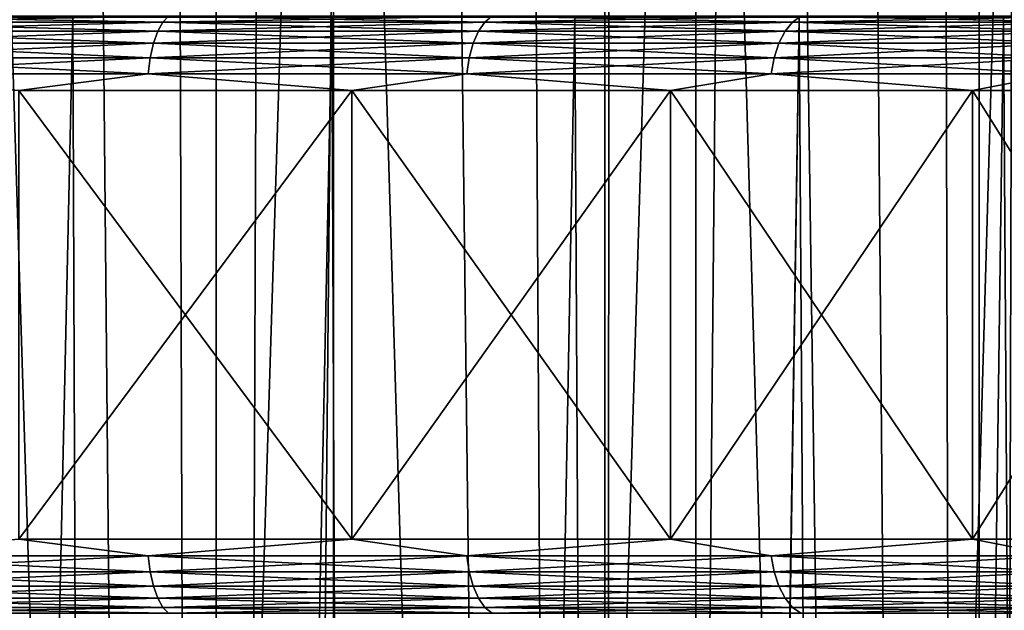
# Model space of a CAD drawing. Header units: metres. Extents: x -24 to 24, y -69 to 184.
# Tile 259 of 656: x 6.46 to 11.62, y -8.25 to -5.15. Entities that reach past the tile are written whole.
import ezdxf

# ---------------------------------------------------------------- set-up
doc = ezdxf.new("R2010")
doc.units = ezdxf.units.M
for name, color, linetype in [('152', 7, 'CONTINUOUS'), ('153', 7, 'CONTINUOUS'), ('154', 7, 'CONTINUOUS'), ('156', 7, 'CONTINUOUS'), ('194', 7, 'CONTINUOUS'), ('195', 7, 'CONTINUOUS'), ('196', 7, 'CONTINUOUS'), ('197', 7, 'CONTINUOUS'), ('367', 7, 'CONTINUOUS'), ('369', 7, 'CONTINUOUS'), ('560', 2, 'CONTINUOUS'), ('569', 2, 'CONTINUOUS')]:
    doc.layers.add(name, color=color, linetype=linetype)

msp = doc.modelspace()

# ---------------------------------------------------------------- linework, layer by layer
at = {"layer": '152'}
for points in [[(8.204452, -7.876375, 17.965229), (6.45959, -5.523625, 18.663767), (6.459598, -7.876375, 18.663764)], [(8.204445, -5.523625, 17.965232), (6.45959, -5.523625, 18.663767), (8.204452, -7.876375, 17.965229)], [(9.87501, -7.876375, 17.103996), (8.204445, -5.523625, 17.965232), (8.204452, -7.876375, 17.965229)], [(9.875004, -5.523625, 17.104), (8.204445, -5.523625, 17.965232), (9.87501, -7.876375, 17.103996)], [(11.456129, -7.876375, 16.087872), (9.875004, -5.523625, 17.104), (9.87501, -7.876375, 17.103996)], [(11.456124, -5.523625, 16.087875), (9.875004, -5.523625, 17.104), (11.456129, -7.876375, 16.087872)], [(12.933502, -7.876375, 14.926052), (11.456124, -5.523625, 16.087875), (11.456129, -7.876375, 16.087872)], [(12.933498, -5.523625, 14.926055), (11.456124, -5.523625, 16.087875), (12.933502, -7.876375, 14.926052)]]:
    msp.add_3dface(points, dxfattribs=at)
at = {"layer": '153'}
for points in [[(8.204445, -5.523625, -17.965232), (6.459578, -7.876375, -18.663771), (6.45959, -5.523625, -18.663767)], [(8.204433, -7.876375, -17.965238), (6.459578, -7.876375, -18.663771), (8.204445, -5.523625, -17.965232)], [(9.875004, -5.523625, -17.103999), (8.204433, -7.876375, -17.965238), (8.204445, -5.523625, -17.965232)], [(9.874992, -7.876375, -17.104006), (8.204433, -7.876375, -17.965238), (9.875004, -5.523625, -17.103999)], [(11.456124, -5.523625, -16.087875), (9.874992, -7.876375, -17.104006), (9.875004, -5.523625, -17.103999)], [(11.456112, -7.876375, -16.087883), (9.874992, -7.876375, -17.104006), (11.456124, -5.523625, -16.087875)], [(12.933498, -5.523625, -14.926055), (11.456112, -7.876375, -16.087883), (11.456124, -5.523625, -16.087875)], [(12.933486, -7.876375, -14.926065), (11.456112, -7.876375, -16.087883), (12.933498, -5.523625, -14.926055)]]:
    msp.add_3dface(points, dxfattribs=at)
at = {"layer": '154'}
for points in [[(6.743722, -5.140339, 13.747563), (5.487423, -61, 14.816484), (5.317986, -5.140339, 14.359398)], [(6.958228, -61, 14.185312), (5.487423, -61, 14.816484), (6.743722, -5.140339, 13.747563)], [(8.09957, -5.140339, 12.995008), (6.958228, -61, 14.185312), (6.743722, -5.140339, 13.747563)], [(8.357631, -61, 13.408579), (6.958228, -61, 14.185312), (8.09957, -5.140339, 12.995008)], [(9.373102, -5.140339, 12.108601), (8.357631, -61, 13.408579), (8.09957, -5.140339, 12.995008)], [(9.671275, -61, 12.494257), (8.357631, -61, 13.408579), (9.373102, -5.140339, 12.108601)], [(10.549666, -5.140339, 11.09855), (9.671275, -61, 12.494257), (9.373102, -5.140339, 12.108601)], [(10.885677, -61, 11.451726), (9.671275, -61, 12.494257), (10.549666, -5.140339, 11.09855)], [(11.618559, -5.140339, 9.974084), (10.885677, -61, 11.451726), (10.549666, -5.140339, 11.09855)], [(11.988378, -61, 10.291685), (10.885677, -61, 11.451726), (11.618559, -5.140339, 9.974084)], [(12.567967, -5.140339, 8.747542), (11.988378, -61, 10.291685), (11.618559, -5.140339, 9.974084)]]:
    msp.add_3dface(points, dxfattribs=at)
at = {"layer": '156'}
for points in [[(6.743722, -5.140339, -13.747563), (5.317986, -5.140339, -14.359398), (5.490821, -61, -14.815225)], [(6.96121, -61, -14.183848), (6.743722, -5.140339, -13.747563), (5.490821, -61, -14.815225)], [(8.09957, -5.140339, -12.995008), (6.743722, -5.140339, -13.747563), (6.96121, -61, -14.183848)], [(8.360194, -61, -13.406981), (8.09957, -5.140339, -12.995008), (6.96121, -61, -14.183848)], [(9.373102, -5.140339, -12.108601), (8.09957, -5.140339, -12.995008), (8.360194, -61, -13.406981)], [(9.673424, -61, -12.492593), (9.373102, -5.140339, -12.108601), (8.360194, -61, -13.406981)], [(10.549666, -5.140339, -11.09855), (9.373102, -5.140339, -12.108601), (9.673424, -61, -12.492593)], [(10.887428, -61, -11.450061), (10.549666, -5.140339, -11.09855), (9.673424, -61, -12.492593)], [(11.618559, -5.140339, -9.974084), (10.549666, -5.140339, -11.09855), (10.887428, -61, -11.450061)], [(11.989755, -61, -10.290081), (11.618559, -5.140339, -9.974084), (10.887428, -61, -11.450061)], [(12.567967, -5.140339, -8.747542), (11.618559, -5.140339, -9.974084), (11.989755, -61, -10.290081)]]:
    msp.add_3dface(points, dxfattribs=at)
at = {"layer": '194'}
for points in [[(7.244762, -5.135029, -18.700887), (5.465567, -5.165469, -19.209474), (5.488357, -5.135029, -19.289575)], [(7.214678, -5.165469, -18.623231), (5.465567, -5.165469, -19.209474), (7.244762, -5.135029, -18.700887)], [(8.939358, -5.135029, -17.95265), (7.214678, -5.165469, -18.623231), (7.244762, -5.135029, -18.700887)], [(8.902236, -5.165469, -17.878101), (7.214678, -5.165469, -18.623231), (8.939358, -5.135029, -17.95265)], [(10.557685, -5.135029, -17.051247), (8.902236, -5.165469, -17.878101), (8.939358, -5.135029, -17.95265)], [(10.513844, -5.165469, -16.980441), (8.902236, -5.165469, -17.878101), (10.557685, -5.135029, -17.051247)], [(12.085939, -5.135029, -16.004369), (10.513844, -5.165469, -16.980441), (10.557685, -5.135029, -17.051247)], [(12.035751, -5.165469, -15.937911), (10.513844, -5.165469, -16.980441), (12.085939, -5.135029, -16.004369)], [(7.214678, -5.165469, -18.623231), (5.445171, -5.213508, -19.137791), (5.465567, -5.165469, -19.209474)], [(7.187755, -5.213508, -18.553736), (5.445171, -5.213508, -19.137791), (7.214678, -5.165469, -18.623231)], [(8.902236, -5.165469, -17.878101), (7.187755, -5.213508, -18.553736), (7.214678, -5.165469, -18.623231)], [(8.869016, -5.213508, -17.811386), (7.187755, -5.213508, -18.553736), (8.902236, -5.165469, -17.878101)], [(10.513844, -5.165469, -16.980441), (8.869016, -5.213508, -17.811386), (8.902236, -5.165469, -17.878101)], [(10.47461, -5.213508, -16.917076), (8.869016, -5.213508, -17.811386), (10.513844, -5.165469, -16.980441)], [(12.035751, -5.165469, -15.937911), (10.47461, -5.213508, -16.917076), (10.513844, -5.165469, -16.980441)], [(11.990838, -5.213508, -15.878436), (10.47461, -5.213508, -16.917076), (12.035751, -5.165469, -15.937911)], [(7.187755, -5.213508, -18.553736), (5.428173, -5.276785, -19.078049), (5.445171, -5.213508, -19.137791)], [(7.165317, -5.276785, -18.495816), (5.428173, -5.276785, -19.078049), (7.187755, -5.213508, -18.553736)], [(8.869016, -5.213508, -17.811386), (7.165317, -5.276785, -18.495816), (7.187755, -5.213508, -18.553736)], [(8.84133, -5.276785, -17.755784), (7.165317, -5.276785, -18.495816), (8.869016, -5.213508, -17.811386)], [(10.47461, -5.213508, -16.917076), (8.84133, -5.276785, -17.755784), (8.869016, -5.213508, -17.811386)], [(10.441912, -5.276785, -16.864266), (8.84133, -5.276785, -17.755784), (10.47461, -5.213508, -16.917076)], [(11.990838, -5.213508, -15.878436), (10.441912, -5.276785, -16.864266), (10.47461, -5.213508, -16.917076)], [(11.953406, -5.276785, -15.828868), (10.441912, -5.276785, -16.864266), (11.990838, -5.213508, -15.878436)], [(7.165317, -5.276785, -18.495816), (5.415407, -5.352192, -19.033182), (5.428173, -5.276785, -19.078049)], [(7.148467, -5.352192, -18.452319), (5.415407, -5.352192, -19.033182), (7.165317, -5.276785, -18.495816)], [(8.84133, -5.276785, -17.755784), (7.148467, -5.352192, -18.452319), (7.165317, -5.276785, -18.495816)], [(8.820538, -5.352192, -17.714028), (7.148467, -5.352192, -18.452319), (8.84133, -5.276785, -17.755784)], [(10.441912, -5.276785, -16.864266), (8.820538, -5.352192, -17.714028), (8.84133, -5.276785, -17.755784)], [(10.417355, -5.352192, -16.824606), (8.820538, -5.352192, -17.714028), (10.441912, -5.276785, -16.864266)], [(11.953406, -5.276785, -15.828868), (10.417355, -5.352192, -16.824606), (10.441912, -5.276785, -16.864266)], [(11.925295, -5.352192, -15.791643), (10.417355, -5.352192, -16.824606), (11.953406, -5.276785, -15.828868)], [(7.148467, -5.352192, -18.452319), (5.407502, -5.436022, -19.005396), (5.415407, -5.352192, -19.033182)], [(7.138031, -5.436022, -18.425381), (5.407502, -5.436022, -19.005396), (7.148467, -5.352192, -18.452319)], [(8.820538, -5.352192, -17.714028), (7.138031, -5.436022, -18.425381), (7.148467, -5.352192, -18.452319)], [(8.807661, -5.436022, -17.688168), (7.138031, -5.436022, -18.425381), (8.820538, -5.352192, -17.714028)], [(10.417355, -5.352192, -16.824606), (8.807661, -5.436022, -17.688168), (8.820538, -5.352192, -17.714028)], [(10.402147, -5.436022, -16.800045), (8.807661, -5.436022, -17.688168), (10.417355, -5.352192, -16.824606)], [(11.925295, -5.352192, -15.791643), (10.402147, -5.436022, -16.800045), (10.417355, -5.352192, -16.824606)], [(11.907886, -5.436022, -15.76859), (10.402147, -5.436022, -16.800045), (11.925295, -5.352192, -15.791643)], [(7.138031, -5.436022, -18.425381), (6.45959, -5.523625, -18.663767), (5.407502, -5.436022, -19.005396)], [(8.204445, -5.523625, -17.965232), (6.45959, -5.523625, -18.663767), (7.138031, -5.436022, -18.425381)], [(8.807661, -5.436022, -17.688168), (8.204445, -5.523625, -17.965232), (7.138031, -5.436022, -18.425381)], [(9.875004, -5.523625, -17.103999), (8.204445, -5.523625, -17.965232), (8.807661, -5.436022, -17.688168)], [(10.402147, -5.436022, -16.800045), (9.875004, -5.523625, -17.103999), (8.807661, -5.436022, -17.688168)], [(11.456124, -5.523625, -16.087875), (9.875004, -5.523625, -17.103999), (10.402147, -5.436022, -16.800045)], [(11.907886, -5.436022, -15.76859), (11.456124, -5.523625, -16.087875), (10.402147, -5.436022, -16.800045)], [(12.933498, -5.523625, -14.926055), (11.456124, -5.523625, -16.087875), (11.907886, -5.436022, -15.76859)]]:
    msp.add_3dface(points, dxfattribs=at)
at = {"layer": '195'}
for points in [[(5.465567, -5.165469, 19.209474), (7.214678, -5.165469, 18.623231), (5.488357, -5.135029, 19.289575)], [(5.488357, -5.135029, 19.289575), (7.214678, -5.165469, 18.623231), (7.244762, -5.135029, 18.700887)], [(7.214678, -5.165469, 18.623231), (8.902236, -5.165469, 17.878101), (7.244762, -5.135029, 18.700887)], [(7.244762, -5.135029, 18.700887), (8.902236, -5.165469, 17.878101), (8.939358, -5.135029, 17.95265)], [(8.902236, -5.165469, 17.878101), (10.513844, -5.165469, 16.980441), (8.939358, -5.135029, 17.95265)], [(8.939358, -5.135029, 17.95265), (10.513844, -5.165469, 16.980441), (10.557685, -5.135029, 17.051247)], [(10.513844, -5.165469, 16.980441), (12.035751, -5.165469, 15.937911), (10.557685, -5.135029, 17.051247)], [(10.557685, -5.135029, 17.051247), (12.035751, -5.165469, 15.937911), (12.085939, -5.135029, 16.004369)], [(5.445171, -5.213508, 19.137791), (7.187755, -5.213508, 18.553736), (5.465567, -5.165469, 19.209474)], [(5.465567, -5.165469, 19.209474), (7.187755, -5.213508, 18.553736), (7.214678, -5.165469, 18.623231)], [(7.187755, -5.213508, 18.553736), (8.869016, -5.213508, 17.811386), (7.214678, -5.165469, 18.623231)], [(7.214678, -5.165469, 18.623231), (8.869016, -5.213508, 17.811386), (8.902236, -5.165469, 17.878101)], [(8.869016, -5.213508, 17.811386), (10.47461, -5.213508, 16.917076), (8.902236, -5.165469, 17.878101)], [(8.902236, -5.165469, 17.878101), (10.47461, -5.213508, 16.917076), (10.513844, -5.165469, 16.980441)], [(10.47461, -5.213508, 16.917076), (11.990838, -5.213508, 15.878436), (10.513844, -5.165469, 16.980441)], [(10.513844, -5.165469, 16.980441), (11.990838, -5.213508, 15.878436), (12.035751, -5.165469, 15.937911)], [(5.428173, -5.276785, 19.078049), (7.165317, -5.276785, 18.495816), (5.445171, -5.213508, 19.137791)], [(5.445171, -5.213508, 19.137791), (7.165317, -5.276785, 18.495816), (7.187755, -5.213508, 18.553736)], [(7.165317, -5.276785, 18.495816), (8.84133, -5.276785, 17.755784), (7.187755, -5.213508, 18.553736)], [(7.187755, -5.213508, 18.553736), (8.84133, -5.276785, 17.755784), (8.869016, -5.213508, 17.811386)], [(8.84133, -5.276785, 17.755784), (10.441912, -5.276785, 16.864266), (8.869016, -5.213508, 17.811386)], [(8.869016, -5.213508, 17.811386), (10.441912, -5.276785, 16.864266), (10.47461, -5.213508, 16.917076)], [(10.441912, -5.276785, 16.864266), (11.953406, -5.276785, 15.828868), (10.47461, -5.213508, 16.917076)], [(10.47461, -5.213508, 16.917076), (11.953406, -5.276785, 15.828868), (11.990838, -5.213508, 15.878436)], [(5.415407, -5.352192, 19.033182), (7.148467, -5.352192, 18.452319), (5.428173, -5.276785, 19.078049)], [(5.428173, -5.276785, 19.078049), (7.148467, -5.352192, 18.452319), (7.165317, -5.276785, 18.495816)], [(7.148467, -5.352192, 18.452319), (8.820538, -5.352192, 17.714028), (7.165317, -5.276785, 18.495816)], [(7.165317, -5.276785, 18.495816), (8.820538, -5.352192, 17.714028), (8.84133, -5.276785, 17.755784)], [(8.820538, -5.352192, 17.714028), (10.417355, -5.352192, 16.824606), (8.84133, -5.276785, 17.755784)], [(8.84133, -5.276785, 17.755784), (10.417355, -5.352192, 16.824606), (10.441912, -5.276785, 16.864266)], [(10.417355, -5.352192, 16.824606), (11.925295, -5.352192, 15.791643), (10.441912, -5.276785, 16.864266)], [(10.441912, -5.276785, 16.864266), (11.925295, -5.352192, 15.791643), (11.953406, -5.276785, 15.828868)], [(5.407502, -5.436022, 19.005396), (7.138031, -5.436022, 18.425381), (5.415407, -5.352192, 19.033182)], [(5.415407, -5.352192, 19.033182), (7.138031, -5.436022, 18.425381), (7.148467, -5.352192, 18.452319)], [(7.138031, -5.436022, 18.425381), (8.807661, -5.436022, 17.688168), (7.148467, -5.352192, 18.452319)], [(7.148467, -5.352192, 18.452319), (8.807661, -5.436022, 17.688168), (8.820538, -5.352192, 17.714028)], [(8.807661, -5.436022, 17.688168), (10.402147, -5.436022, 16.800045), (8.820538, -5.352192, 17.714028)], [(8.820538, -5.352192, 17.714028), (10.402147, -5.436022, 16.800045), (10.417355, -5.352192, 16.824606)], [(10.402147, -5.436022, 16.800045), (11.907886, -5.436022, 15.76859), (10.417355, -5.352192, 16.824606)], [(10.417355, -5.352192, 16.824606), (11.907886, -5.436022, 15.76859), (11.925295, -5.352192, 15.791643)], [(5.407502, -5.436022, 19.005396), (6.45959, -5.523625, 18.663767), (7.138031, -5.436022, 18.425381)], [(6.45959, -5.523625, 18.663767), (8.204445, -5.523625, 17.965232), (7.138031, -5.436022, 18.425381)], [(7.138031, -5.436022, 18.425381), (8.204445, -5.523625, 17.965232), (8.807661, -5.436022, 17.688168)], [(8.204445, -5.523625, 17.965232), (9.875004, -5.523625, 17.104), (8.807661, -5.436022, 17.688168)], [(8.807661, -5.436022, 17.688168), (9.875004, -5.523625, 17.104), (10.402147, -5.436022, 16.800045)], [(9.875004, -5.523625, 17.104), (11.456124, -5.523625, 16.087875), (10.402147, -5.436022, 16.800045)], [(10.402147, -5.436022, 16.800045), (11.456124, -5.523625, 16.087875), (11.907886, -5.436022, 15.76859)], [(11.456124, -5.523625, 16.087875), (12.933498, -5.523625, 14.926055), (11.907886, -5.436022, 15.76859)]]:
    msp.add_3dface(points, dxfattribs=at)
at = {"layer": '196'}
for points in [[(6.459598, -7.876375, 18.663764), (5.407528, -7.964411, 19.00549), (7.138066, -7.964411, 18.425472)], [(8.204452, -7.876375, 17.965229), (6.459598, -7.876375, 18.663764), (7.138066, -7.964411, 18.425472)], [(8.204452, -7.876375, 17.965229), (7.138066, -7.964411, 18.425472), (8.807704, -7.964411, 17.688255)], [(9.87501, -7.876375, 17.103996), (8.204452, -7.876375, 17.965229), (8.807704, -7.964411, 17.688255)], [(9.87501, -7.876375, 17.103996), (8.807704, -7.964411, 17.688255), (10.402199, -7.964411, 16.800127)], [(11.456129, -7.876375, 16.087872), (9.87501, -7.876375, 17.103996), (10.402199, -7.964411, 16.800127)], [(11.456129, -7.876375, 16.087872), (10.402199, -7.964411, 16.800127), (11.907945, -7.964411, 15.768667)], [(12.933502, -7.876375, 14.926052), (11.456129, -7.876375, 16.087872), (11.907945, -7.964411, 15.768667)], [(5.407528, -7.964411, 19.00549), (7.148535, -8.048209, 18.452497), (7.138066, -7.964411, 18.425472)], [(5.415459, -8.048209, 19.033365), (7.148535, -8.048209, 18.452497), (5.407528, -7.964411, 19.00549)], [(7.138066, -7.964411, 18.425472), (8.820623, -8.048209, 17.714198), (8.807704, -7.964411, 17.688255)], [(7.148535, -8.048209, 18.452497), (8.820623, -8.048209, 17.714198), (7.138066, -7.964411, 18.425472)], [(8.807704, -7.964411, 17.688255), (10.417455, -8.048209, 16.824768), (10.402199, -7.964411, 16.800127)], [(8.820623, -8.048209, 17.714198), (10.417455, -8.048209, 16.824768), (8.807704, -7.964411, 17.688255)], [(10.402199, -7.964411, 16.800127), (11.92541, -8.048209, 15.791795), (11.907945, -7.964411, 15.768667)], [(10.417455, -8.048209, 16.824768), (11.92541, -8.048209, 15.791795), (10.402199, -7.964411, 16.800127)], [(5.415459, -8.048209, 19.033365), (7.165416, -8.123564, 18.496072), (7.148535, -8.048209, 18.452497)], [(5.428248, -8.123564, 19.078312), (7.165416, -8.123564, 18.496072), (5.415459, -8.048209, 19.033365)], [(7.148535, -8.048209, 18.452497), (8.841452, -8.123564, 17.75603), (8.820623, -8.048209, 17.714198)], [(7.165416, -8.123564, 18.496072), (8.841452, -8.123564, 17.75603), (7.148535, -8.048209, 18.452497)], [(8.820623, -8.048209, 17.714198), (10.442056, -8.123564, 16.864499), (10.417455, -8.048209, 16.824768)], [(8.841452, -8.123564, 17.75603), (10.442056, -8.123564, 16.864499), (8.820623, -8.048209, 17.714198)], [(10.417455, -8.048209, 16.824768), (11.953572, -8.123564, 15.829087), (11.92541, -8.048209, 15.791795)], [(10.442056, -8.123564, 16.864499), (11.953572, -8.123564, 15.829087), (10.417455, -8.048209, 16.824768)], [(5.428248, -8.123564, 19.078312), (7.18788, -8.186773, 18.554057), (7.165416, -8.123564, 18.496072)], [(5.445265, -8.186773, 19.138122), (7.18788, -8.186773, 18.554057), (5.428248, -8.123564, 19.078312)], [(7.165416, -8.123564, 18.496072), (8.86917, -8.186773, 17.811694), (8.841452, -8.123564, 17.75603)], [(7.18788, -8.186773, 18.554057), (8.86917, -8.186773, 17.811694), (7.165416, -8.123564, 18.496072)], [(8.841452, -8.123564, 17.75603), (10.474791, -8.186773, 16.917369), (10.442056, -8.123564, 16.864499)], [(8.86917, -8.186773, 17.811694), (10.474791, -8.186773, 16.917369), (8.841452, -8.123564, 17.75603)], [(10.442056, -8.123564, 16.864499), (11.991046, -8.186773, 15.878711), (11.953572, -8.123564, 15.829087)], [(10.474791, -8.186773, 16.917369), (11.991046, -8.186773, 15.878711), (10.442056, -8.123564, 16.864499)], [(5.445265, -8.186773, 19.138122), (7.214822, -8.234729, 18.623601), (7.18788, -8.186773, 18.554057)], [(5.465675, -8.234729, 19.209856), (7.214822, -8.234729, 18.623601), (5.445265, -8.186773, 19.138122)], [(7.18788, -8.186773, 18.554057), (8.902414, -8.234729, 17.878457), (8.86917, -8.186773, 17.811694)], [(7.214822, -8.234729, 18.623601), (8.902414, -8.234729, 17.878457), (7.18788, -8.186773, 18.554057)], [(8.86917, -8.186773, 17.811694), (10.514053, -8.234729, 16.980779), (10.474791, -8.186773, 16.917369)], [(8.902414, -8.234729, 17.878457), (10.514053, -8.234729, 16.980779), (8.86917, -8.186773, 17.811694)], [(10.474791, -8.186773, 16.917369), (12.035991, -8.234729, 15.938228), (11.991046, -8.186773, 15.878711)], [(10.514053, -8.234729, 16.980779), (12.035991, -8.234729, 15.938228), (10.474791, -8.186773, 16.917369)], [(5.465675, -8.234729, 19.209856), (7.244918, -8.265076, 18.701289), (7.214822, -8.234729, 18.623601)], [(5.488475, -8.265076, 19.289989), (7.244918, -8.265076, 18.701289), (5.465675, -8.234729, 19.209856)], [(7.214822, -8.234729, 18.623601), (8.93955, -8.265076, 17.953036), (8.902414, -8.234729, 17.878457)], [(7.244918, -8.265076, 18.701289), (8.93955, -8.265076, 17.953036), (7.214822, -8.234729, 18.623601)], [(8.902414, -8.234729, 17.878457), (10.557912, -8.265076, 17.051614), (10.514053, -8.234729, 16.980779)], [(8.93955, -8.265076, 17.953036), (10.557912, -8.265076, 17.051614), (8.902414, -8.234729, 17.878457)], [(10.514053, -8.234729, 16.980779), (12.086199, -8.265076, 16.004714), (12.035991, -8.234729, 15.938228)], [(10.557912, -8.265076, 17.051614), (12.086199, -8.265076, 16.004714), (10.514053, -8.234729, 16.980779)]]:
    msp.add_3dface(points, dxfattribs=at)
at = {"layer": '197'}
for points in [[(6.459578, -7.876375, -18.663771), (7.138066, -7.964411, -18.425472), (5.407528, -7.964411, -19.00549)], [(6.459578, -7.876375, -18.663771), (8.204433, -7.876375, -17.965238), (7.138066, -7.964411, -18.425472)], [(8.204433, -7.876375, -17.965238), (8.807704, -7.964411, -17.688255), (7.138066, -7.964411, -18.425472)], [(8.204433, -7.876375, -17.965238), (9.874992, -7.876375, -17.104006), (8.807704, -7.964411, -17.688255)], [(9.874992, -7.876375, -17.104006), (10.402199, -7.964411, -16.800127), (8.807704, -7.964411, -17.688255)], [(9.874992, -7.876375, -17.104006), (11.456112, -7.876375, -16.087883), (10.402199, -7.964411, -16.800127)], [(11.456112, -7.876375, -16.087883), (11.907945, -7.964411, -15.768667), (10.402199, -7.964411, -16.800127)], [(11.456112, -7.876375, -16.087883), (12.933486, -7.876375, -14.926065), (11.907945, -7.964411, -15.768667)], [(7.138066, -7.964411, -18.425472), (5.415459, -8.048209, -19.033365), (5.407528, -7.964411, -19.00549)], [(7.148535, -8.048209, -18.452497), (5.415459, -8.048209, -19.033365), (7.138066, -7.964411, -18.425472)], [(8.807704, -7.964411, -17.688255), (7.148535, -8.048209, -18.452497), (7.138066, -7.964411, -18.425472)], [(8.820623, -8.048209, -17.714198), (7.148535, -8.048209, -18.452497), (8.807704, -7.964411, -17.688255)], [(10.402199, -7.964411, -16.800127), (8.820623, -8.048209, -17.714198), (8.807704, -7.964411, -17.688255)], [(10.417455, -8.048209, -16.824768), (8.820623, -8.048209, -17.714198), (10.402199, -7.964411, -16.800127)], [(11.907945, -7.964411, -15.768667), (10.417455, -8.048209, -16.824768), (10.402199, -7.964411, -16.800127)], [(11.92541, -8.048209, -15.791795), (10.417455, -8.048209, -16.824768), (11.907945, -7.964411, -15.768667)], [(7.148535, -8.048209, -18.452497), (5.428248, -8.123564, -19.078312), (5.415459, -8.048209, -19.033365)], [(7.165416, -8.123564, -18.496072), (5.428248, -8.123564, -19.078312), (7.148535, -8.048209, -18.452497)], [(8.820623, -8.048209, -17.714198), (7.165416, -8.123564, -18.496072), (7.148535, -8.048209, -18.452497)], [(8.841452, -8.123564, -17.75603), (7.165416, -8.123564, -18.496072), (8.820623, -8.048209, -17.714198)], [(10.417455, -8.048209, -16.824768), (8.841452, -8.123564, -17.75603), (8.820623, -8.048209, -17.714198)], [(10.442056, -8.123564, -16.864499), (8.841452, -8.123564, -17.75603), (10.417455, -8.048209, -16.824768)], [(11.92541, -8.048209, -15.791795), (10.442056, -8.123564, -16.864499), (10.417455, -8.048209, -16.824768)], [(11.953572, -8.123564, -15.829087), (10.442056, -8.123564, -16.864499), (11.92541, -8.048209, -15.791795)], [(7.165416, -8.123564, -18.496072), (5.445265, -8.186773, -19.138122), (5.428248, -8.123564, -19.078312)], [(7.18788, -8.186773, -18.554057), (5.445265, -8.186773, -19.138122), (7.165416, -8.123564, -18.496072)], [(8.841452, -8.123564, -17.75603), (7.18788, -8.186773, -18.554057), (7.165416, -8.123564, -18.496072)], [(8.86917, -8.186773, -17.811694), (7.18788, -8.186773, -18.554057), (8.841452, -8.123564, -17.75603)], [(10.442056, -8.123564, -16.864499), (8.86917, -8.186773, -17.811694), (8.841452, -8.123564, -17.75603)], [(10.474791, -8.186773, -16.917369), (8.86917, -8.186773, -17.811694), (10.442056, -8.123564, -16.864499)], [(11.953572, -8.123564, -15.829087), (10.474791, -8.186773, -16.917369), (10.442056, -8.123564, -16.864499)], [(11.991046, -8.186773, -15.878711), (10.474791, -8.186773, -16.917369), (11.953572, -8.123564, -15.829087)], [(7.18788, -8.186773, -18.554057), (5.465675, -8.234729, -19.209856), (5.445265, -8.186773, -19.138122)], [(7.214822, -8.234729, -18.623601), (5.465675, -8.234729, -19.209856), (7.18788, -8.186773, -18.554057)], [(8.86917, -8.186773, -17.811694), (7.214822, -8.234729, -18.623601), (7.18788, -8.186773, -18.554057)], [(8.902414, -8.234729, -17.878457), (7.214822, -8.234729, -18.623601), (8.86917, -8.186773, -17.811694)], [(10.474791, -8.186773, -16.917369), (8.902414, -8.234729, -17.878457), (8.86917, -8.186773, -17.811694)], [(10.514053, -8.234729, -16.980779), (8.902414, -8.234729, -17.878457), (10.474791, -8.186773, -16.917369)], [(11.991046, -8.186773, -15.878711), (10.514053, -8.234729, -16.980779), (10.474791, -8.186773, -16.917369)], [(12.035991, -8.234729, -15.938228), (10.514053, -8.234729, -16.980779), (11.991046, -8.186773, -15.878711)], [(7.214822, -8.234729, -18.623601), (5.488475, -8.265076, -19.289989), (5.465675, -8.234729, -19.209856)], [(7.244918, -8.265076, -18.701289), (5.488475, -8.265076, -19.289989), (7.214822, -8.234729, -18.623601)], [(8.902414, -8.234729, -17.878457), (7.244918, -8.265076, -18.701289), (7.214822, -8.234729, -18.623601)], [(8.93955, -8.265076, -17.953036), (7.244918, -8.265076, -18.701289), (8.902414, -8.234729, -17.878457)], [(10.514053, -8.234729, -16.980779), (8.93955, -8.265076, -17.953036), (8.902414, -8.234729, -17.878457)], [(10.557912, -8.265076, -17.051614), (8.93955, -8.265076, -17.953036), (10.514053, -8.234729, -16.980779)], [(12.035991, -8.234729, -15.938228), (10.557912, -8.265076, -17.051614), (10.514053, -8.234729, -16.980779)], [(12.086199, -8.265076, -16.004714), (10.557912, -8.265076, -17.051614), (12.035991, -8.234729, -15.938228)]]:
    msp.add_3dface(points, dxfattribs=at)
at = {"layer": '367'}
for points in [[(7.493662, 145.2, -23.063121), (5.396133, -68.3, -23.642002), (5.396133, 145.2, -23.642002)], [(7.493662, -68.3, -23.063121), (5.396133, -68.3, -23.642002), (7.493662, 145.2, -23.063121)], [(9.530857, 145.2, -22.298548), (7.493662, -68.3, -23.063121), (7.493662, 145.2, -23.063121)], [(9.530857, -68.3, -22.298548), (7.493662, -68.3, -23.063121), (9.530857, 145.2, -22.298548)], [(11.491315, 145.2, -21.354442), (9.530857, -68.3, -22.298548), (9.530857, 145.2, -22.298548)], [(11.491315, -68.3, -21.354442), (9.530857, -68.3, -22.298548), (11.491315, 145.2, -21.354442)], [(13.359252, 145.2, -20.238401), (11.491315, -68.3, -21.354442), (11.491315, 145.2, -21.354442)], [(13.359252, -68.3, -20.238401), (11.491315, -68.3, -21.354442), (13.359252, 145.2, -20.238401)]]:
    msp.add_3dface(points, dxfattribs=at)
at = {"layer": '369'}
for points in [[(11.121725, 66.909234, 21.54924), (11.491315, -68.3, 21.354442), (11.855914, 67.204117, 21.154191)], [(11.491315, -68.3, 21.354442), (13.359252, -68.3, 20.238401), (11.855914, 67.204117, 21.154191)], [(10.360173, 66.636793, 21.92554), (11.491315, -68.3, 21.354442), (11.121725, 66.909234, 21.54924)], [(9.57352, 66.386954, 22.280265), (11.491315, -68.3, 21.354442), (10.360173, 66.636793, 21.92554)], [(8.765014, 66.159987, 22.610551), (9.530857, -68.3, 22.298548), (9.57352, 66.386954, 22.280265)], [(9.530857, -68.3, 22.298548), (11.491315, -68.3, 21.354442), (9.57352, 66.386954, 22.280265)], [(7.93796, 65.95599, 22.913998), (9.530857, -68.3, 22.298548), (8.765014, 66.159987, 22.610551)], [(7.095728, 65.774966, 23.188643), (7.493662, -68.3, 23.063121), (7.93796, 65.95599, 22.913998)], [(7.493662, -68.3, 23.063121), (9.530857, -68.3, 22.298548), (7.93796, 65.95599, 22.913998)], [(6.241957, 65.616903, 23.432893), (7.493662, -68.3, 23.063121), (7.095728, 65.774966, 23.188643)], [(5.396133, -68.3, 23.642002), (7.493662, -68.3, 23.063121), (6.241957, 65.616903, 23.432893)]]:
    msp.add_3dface(points, dxfattribs=at)
at = {"layer": '560'}
for points in [[(8.109752, -59.3, -20.934048), (6.143717, 3.7, -21.592991), (6.143718, -59.3, -21.592988)], [(8.109766, 3.7, -20.934044), (6.143717, 3.7, -21.592991), (8.109752, -59.3, -20.934048)], [(10.006744, -59.3, -20.096457), (8.109766, 3.7, -20.934044), (8.109752, -59.3, -20.934048)], [(10.006733, 3.7, -20.096462), (8.109766, 3.7, -20.934044), (10.006744, -59.3, -20.096457)], [(11.81842, -59.3, -19.087365), (10.006733, 3.7, -20.096462), (10.006744, -59.3, -20.096457)], [(11.818416, 3.7, -19.087366), (10.006733, 3.7, -20.096462), (11.81842, -59.3, -19.087365)]]:
    msp.add_3dface(points, dxfattribs=at)
at = {"layer": '569'}
for points in [[(6.143718, -59.3, 21.592988), (6.143717, 3.7, 21.592991), (8.109766, 3.7, 20.934044)], [(8.109752, -59.3, 20.934048), (6.143718, -59.3, 21.592988), (8.109766, 3.7, 20.934044)], [(8.109752, -59.3, 20.934048), (8.109766, 3.7, 20.934044), (10.006733, 3.7, 20.096462)], [(10.006744, -59.3, 20.096457), (8.109752, -59.3, 20.934048), (10.006733, 3.7, 20.096462)], [(10.006744, -59.3, 20.096457), (10.006733, 3.7, 20.096462), (11.818416, 3.7, 19.087366)], [(11.81842, -59.3, 19.087365), (10.006744, -59.3, 20.096457), (11.818416, 3.7, 19.087366)]]:
    msp.add_3dface(points, dxfattribs=at)

doc.saveas('drawing.dxf')
